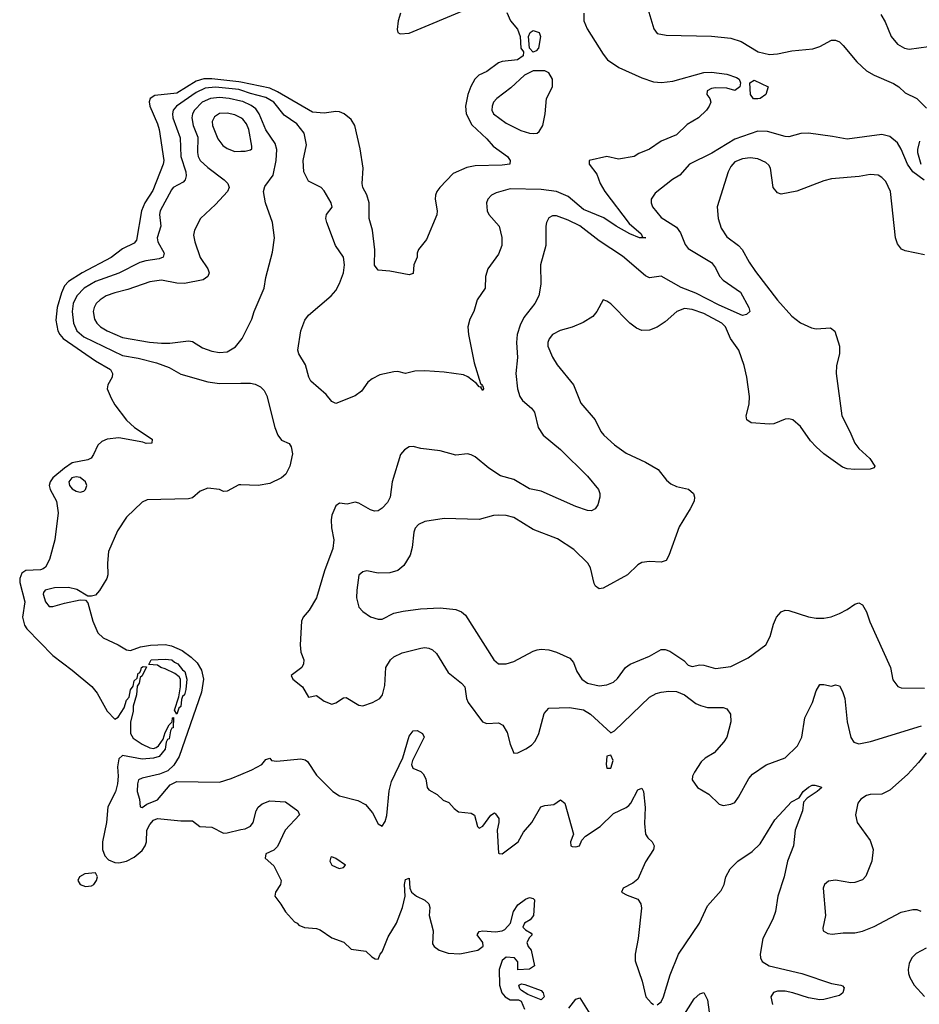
# Model space of a CAD drawing. Header units: inches. Extents: x 884549 to 1028252, y 526810 to 653624.
# Tile 720 of 1056: x 978859 to 983503, y 601811 to 606897. Entities that reach past the tile are written whole.
import ezdxf

# ---------------------------------------------------------------- set-up
doc = ezdxf.new("R2010")
doc.units = ezdxf.units.IN
doc.header["$MEASUREMENT"] = 0
doc.layers.add('A9670', color=7, linetype='Continuous')
doc.layers.add('A9680', color=7, linetype='Continuous')

msp = doc.modelspace()

# ---------------------------------------------------------------- linework, layer by layer
at = {"layer": 'A9670', "color": 5}
for points, elevation in [([(980000, 606574.2), (979990, 606576.3), (979850, 606592), (979810, 606591.2), (979770, 606579.7), (979670, 606517.2), (979555.5, 606504.5), (979531.5, 606490), (979527.5, 606472.5), (979530.7, 606450), (979570, 606359), (979578.2, 606330), (979602.2, 606170), (979599.6, 606150), (979545.5, 606014.5), (979504.7, 605950), (979487.4, 605910), (979461.4, 605758.6), (979450, 605743.2), (979390, 605712.7), (979331.6, 605668.4), (979180.4, 605590), (979110, 605544.6), (979090, 605521.3), (979073.8, 605486.2), (979052.4, 605410), (979045.4, 605345.4), (979054.6, 605290), (979065, 605270), (979082.7, 605250), (979250, 605134.6), (979327.8, 605090), (979338.5, 605070), (979336.5, 605050), (979313.4, 605010), (979310.2, 604990), (979330, 604942.3), (979350, 604907.5), (979410, 604827.4), (979451.4, 604790), (979542, 604730), (979540.4, 604710), (979511.7, 604708.3), (979495.1, 604715.1), (979370, 604737.7), (979310.1, 604729.9), (979282.8, 604717.2), (979261.6, 604698.4), (979239.8, 604650), (979227.4, 604632.6), (979210, 604623.6), (979130, 604607.9), (979090, 604581), (979030, 604530.5), (979016.6, 604510), (979011.2, 604490), (979016.5, 604470), (979048.4, 604410), (979056.8, 604350), (979039.2, 604210), (979012.3, 604107.7), (978991.4, 604068.6), (978979.6, 604060.4), (978965.3, 604054.7), (978890, 604051.5), (978870, 604037.6), (978858.6, 604010), (978859.5, 603990), (978884.9, 603890), (978872.4, 603810), (978883.6, 603770), (978895.1, 603750), (979030, 603611.9), (979130, 603537.4), (979231.5, 603451.5), (979258.7, 603418.7), (979310, 603324.7), (979350, 603283), (979366.6, 603293.4), (979398, 603342), (979410, 603381), (979422.9, 603397.1), (979430, 603436), (979445.1, 603454.9), (979450, 603482), (979465.2, 603494.8), (979470, 603522), (979476.4, 603523.6), (979484.7, 603535.3), (979486.6, 603550), (979495.3, 603555.3), (979514, 603554), (979490, 603508), (979481, 603499), (979474.8, 603470), (979465.4, 603454.6), (979461, 603410), (979444.7, 603350), (979443.6, 603323.6), (979430.9, 603269.1), (979430.8, 603230), (979431, 603210), (979445.2, 603185.2), (979490, 603154.8), (979530, 603136), (979550, 603131.3), (979563.1, 603136.9), (979574.6, 603145.4), (979599, 603181), (979610, 603214), (979630, 603254), (979646, 603270), (979648, 603290), (979652, 603292), (979650, 603238), (979643.6, 603236.4), (979636.9, 603223.1), (979630, 603182), (979622, 603178), (979614.8, 603165.2), (979610, 603128.7), (979578, 603090), (979550, 603082.7), (979490, 603077), (979390, 603095.1), (979370, 603078), (979363.3, 603036.7), (979367, 602990), (979364.3, 602950), (979352.4, 602907.6), (979313.3, 602830), (979305.9, 602750), (979285.8, 602650), (979286.3, 602610), (979298.3, 602578.3), (979316.2, 602556.2), (979350, 602542.6), (979370, 602542), (979410, 602550.2), (979450, 602570.1), (979490, 602606), (979506.6, 602630), (979512.5, 602650), (979514.7, 602710), (979530, 602740.2), (979550, 602762.1), (979569.7, 602770), (979690, 602757.8), (979750, 602758.4), (979788.7, 602728.7), (979850, 602725.7), (979910, 602695.6), (979930, 602696.9), (980000, 602713)], 2120), ([(980000, 606532.1), (979990, 606535.6), (979870, 606548.5), (979816.7, 606543.2), (979770, 606520.9), (979667.6, 606450), (979651.2, 606430), (979647.1, 606410), (979649.2, 606390), (979686.2, 606286.2), (979690.9, 606190), (979716.8, 606110), (979717.8, 606090), (979713.4, 606070), (979702.8, 606057.2), (979650.3, 606030), (979641.4, 606018.6), (979583, 605910), (979580.1, 605890), (979586.8, 605830), (979568.4, 605770), (979571.9, 605750), (979603.8, 605690), (979599.5, 605670), (979578.2, 605661.8), (979510, 605651.7), (979478.3, 605641.7), (979370, 605587.9), (979250, 605543.9), (979192.1, 605510), (979153.9, 605470), (979135.1, 605430), (979130.1, 605389.9), (979135.9, 605330), (979154.2, 605290), (979190, 605257.7), (979390, 605162.4), (979470, 605148.4), (979564.8, 605124.8), (979630, 605099.8), (979690, 605066.5), (979830, 605025.9), (979890, 605017.5), (980000, 605018.5)], 2140), ([(980000, 606476.2), (979939.7, 606490), (979890, 606495.3), (979843.6, 606490), (979799.8, 606470), (979760.9, 606430), (979750.1, 606410), (979746.6, 606390), (979754.9, 606350), (979777.8, 606290), (979776.2, 606210), (979779.8, 606190), (979790, 606170.2), (979830, 606133.9), (979913.4, 606070), (979932.4, 606050), (979940.3, 606030), (979931.8, 606010), (979870, 605941.7), (979792, 605870), (979761.1, 605810), (979756.5, 605783.5), (979762.3, 605750), (979790, 605668.8), (979830.3, 605610), (979836.9, 605590), (979830.3, 605570), (979806.2, 605553.8), (979710, 605534.1), (979670, 605535.4), (979590, 605551.3), (979530, 605543.4), (979417.5, 605502.5), (979350, 605486.5), (979305.5, 605470), (979273.4, 605450), (979252.9, 605430), (979242.2, 605410), (979237.8, 605390), (979244.8, 605350), (979256.1, 605330), (979276, 605310), (979310.1, 605290.1), (979390, 605254.9), (979528.8, 605231.2), (979590, 605226.3), (979634.5, 605225.5), (979730, 605238.4), (979750, 605233.6), (979801.9, 605201.9), (979850, 605184.1), (979890, 605177.2), (979930, 605181.3), (979972.5, 605207.5), (980000, 605241.1)], 2160), ([(980000, 606389), (979970, 606404.7), (979930, 606413.4), (979890, 606411.5), (979864.8, 606395.2), (979852.7, 606370), (979853.1, 606350), (979880.8, 606280.8), (979906.9, 606246.9), (979930, 606231.8), (979970, 606216.6), (980000, 606217.4)], 2180), ([(980000, 604493.7), (979990, 604494), (979930, 604461.6), (979910, 604459.3), (979889.4, 604469.4), (979830, 604477.2), (979790, 604462), (979750, 604427.3), (979730, 604421.6), (979516.2, 604416.2), (979490, 604404.7), (979410, 604327), (979363.2, 604256.8), (979317.8, 604150), (979312.3, 604090), (979313.9, 604030), (979308.1, 604010), (979271.1, 603948.9), (979250, 603924.8), (979230, 603918.3), (979210, 603919.5), (979153.9, 603953.9), (979110, 603963.7), (979038.4, 603961.6), (978990.5, 603950), (978981.7, 603938.3), (978979.2, 603930), (978992.5, 603890), (979010, 603866), (979030, 603865.1), (979090, 603883.1), (979170, 603899.6), (979197.6, 603897.6), (979210, 603884.7), (979235.5, 603790), (979262, 603730), (979290, 603703), (979367.1, 603667.1), (979410, 603641.6), (979430, 603638), (979482.6, 603657.4), (979533.3, 603666.7), (979610, 603669), (979642.9, 603662.9), (979698, 603638), (979744.1, 603604), (979774, 603574), (979797.3, 603537.3), (979808.2, 603490), (979797.1, 603422.9), (979682.4, 603090), (979654.5, 603045.5), (979622.9, 603017.1), (979580.6, 602999.4), (979490, 602978.7), (979472.7, 602970), (979466.4, 602950), (979465, 602910), (979477.1, 602870), (979481, 602830), (979490, 602826.7), (979514.9, 602845.1), (979570, 602866.5), (979636, 602944), (979670, 602961.1), (979890, 602958.9), (979950, 602977.5), (980000, 602998.3)], 2140)]:
    msp.add_lwpolyline(points, dxfattribs=dict(at, elevation=elevation))
for points, elevation in [([(979150, 604535.3), (979128.3, 604530), (979112, 604510), (979116.3, 604490), (979130, 604473), (979150, 604461.4), (979170, 604456.6), (979190, 604462), (979198.4, 604470), (979204.8, 604490), (979198.2, 604510), (979170, 604532.1)], 2140), ([(979670, 603308.7), (979658, 603330), (979680.4, 603399.6), (979689, 603450), (979688.7, 603490), (979682, 603502), (979659.3, 603519.3), (979610, 603544), (979588, 603550), (979570, 603562), (979526, 603566), (979538, 603590), (979610, 603593.4), (979644.7, 603590), (979657.3, 603577.3), (979674.4, 603570), (979698.5, 603538.5), (979710.4, 603530), (979722, 603490), (979716.8, 603436.8), (979710, 603408.7), (979699.6, 603400.4), (979694, 603386), (979690, 603348.7), (979679.6, 603340.4)], 2120), ([(979250, 602489), (979195.6, 602484.4), (979168, 602470), (979159.3, 602450), (979170.6, 602430), (979198.6, 602418.5), (979230, 602423.2), (979241.6, 602430), (979254.7, 602450), (979259.5, 602470)], 2120)]:
    msp.add_lwpolyline(points, close=True, dxfattribs=dict(at, elevation=elevation))
at = {"layer": 'A9680', "color": 5}
for points, elevation in [([(982096, 606970), (982132.3, 606850), (982150, 606824.7), (982196.6, 606816.6), (982430.8, 606810.8), (982530, 606801.4), (982583.7, 606783.7), (982670.2, 606730.2), (982730, 606717.1), (982770, 606719.8), (982844.2, 606735.8), (982953.1, 606746.9), (982990, 606757.8), (983050, 606790.3), (983070, 606791.8), (983090, 606782.6), (983110, 606764.2), (983179.6, 606679.6), (983230, 606633), (983270, 606610.2), (983370, 606566.3), (983398, 606550), (983430, 606519.3), (983490.6, 606490), (983539.2, 606439.2)], 2160), ([(981374.1, 606934.1), (981393.2, 606890), (981427.8, 606847.8), (981441.7, 606810), (981445, 606750), (981460.3, 606730), (981458, 606710), (981428.7, 606690), (981350, 606680.6), (981330, 606674.2), (981270.1, 606629.9), (981229.1, 606610), (981208.5, 606590), (981188.1, 606551.9), (981171.7, 606510), (981159.8, 606450), (981162.9, 606410), (981192.8, 606352.8), (981270, 606281.3), (981303.7, 606243.7), (981376.2, 606190), (981391.3, 606170), (981388.7, 606151.3), (981350, 606144.7), (981210, 606142.4), (981167, 606133), (981096.9, 606103.1), (981026.7, 606030), (981012, 606010), (981004.9, 605990), (981003.1, 605970), (981013.4, 605910), (981012.1, 605887.9), (980958, 605762), (980918, 605710), (980911.3, 605690), (980911, 605670), (980894, 605630), (980890, 605585.2), (980870, 605578), (980770, 605598.4), (980710, 605603.7), (980690, 605629), (980692, 605708), (980679.4, 605810), (980663.2, 605870), (980662.8, 605950), (980651.4, 605991.4), (980630.7, 606030), (980626.5, 606050), (980631.1, 606130), (980617.1, 606230), (980589, 606350), (980570, 606380.9), (980533.7, 606410), (980510, 606420.2), (980490, 606422.3), (980430, 606414), (980370, 606419), (980190, 606524.5), (980150, 606542.8), (980000, 606574.2)], 2120), ([(981770.7, 606930), (981770.6, 606890), (981788.4, 606850), (981870, 606718.7), (981893.4, 606690), (981952.4, 606650), (982070, 606596.1), (982130, 606575.8), (982172.1, 606572.1), (982230, 606579.3), (982390, 606624.8), (982430, 606626), (982510, 606616.1), (982558.5, 606598.5), (982573.1, 606590), (982579.6, 606570), (982576.5, 606550), (982550, 606531.2), (982510, 606543.1), (982450, 606545.1), (982430, 606542), (982407.7, 606530), (982406.8, 606510), (982421, 606490), (982426, 606470), (982418.8, 606450), (982404, 606430), (982363, 606390), (982304.1, 606355.9), (982250, 606302.3), (982170, 606269.7), (982110, 606228.8), (982054.6, 606205.4), (982030, 606189.7), (981950, 606176.8), (981890, 606189.7), (981798, 606170), (981799.1, 606150), (981838.6, 606098.6), (981856, 606050), (981878.8, 606010), (982004.4, 605844.4), (982067.2, 605790), (982073.5, 605773.5), (982090.2, 605769.8), (982059, 605770), (982007.7, 605790), (981937.8, 605830), (981873.9, 605873.9), (981770, 605916.7), (981690, 605984), (981630, 606008.9), (981550, 606019.2), (981390, 606023), (981317.7, 606002.3), (981294.4, 605990), (981275.3, 605970), (981268.8, 605950), (981271.8, 605910), (981281.1, 605890), (981334.2, 605830), (981348.1, 605771.9), (981346.9, 605730), (981330, 605685.1), (981275.3, 605610), (981264, 605570), (981261.1, 605510), (981219.5, 605450), (981202.6, 605390), (981182, 605350), (981171.6, 605310), (981175.5, 605270), (981204.2, 605124.2), (981237.3, 605017.3), (981246.8, 605010), (981243.6, 605003.6), (981250, 605006), (981253.8, 604990), (981250, 604980.9), (981239.1, 604999.1), (981230, 605000.7), (981217.5, 605017.6), (981171.5, 605051.5), (981150, 605062), (981050, 605075.6), (980950, 605083), (980898, 605082), (980850, 605069.3), (980810, 605079.3), (980790, 605078), (980718, 605062), (980677.6, 605042.4), (980656.1, 605023.9), (980622.3, 604977.7), (980590, 604954), (980490, 604914.5), (980470, 604923.7), (980440.4, 604960.4), (980361.6, 605030), (980351, 605051), (980333.4, 605113.4), (980299.5, 605170), (980294, 605190), (980309.6, 605290), (980330, 605344), (980350, 605370.4), (980466, 605470), (980490, 605497.3), (980510, 605534.8), (980529.5, 605589.5), (980535.1, 605630), (980529.6, 605669.7), (980489.7, 605729.7), (980443.5, 605850), (980439.8, 605870), (980442.6, 605890), (980471.2, 605928.8), (980466, 605950), (980430, 606012.7), (980415.1, 606030), (980350, 606062), (980325.7, 606110), (980322, 606170), (980338.4, 606250), (980326.5, 606310), (980290, 606358.5), (980223.8, 606403.8), (980170, 606471.5), (980130, 606494.4), (980050, 606514.7), (980000, 606532.1)], 2140), ([(980825.1, 606930), (980812.3, 606890), (980806.6, 606846.6), (980810.2, 606830.2), (980823, 606823), (980870, 606826.7), (981170, 606952.3)], 2120), ([(983303.6, 606923.6), (983326.3, 606886.3), (983357.6, 606810), (983390.6, 606770), (983426.8, 606750), (983450, 606744.9), (983550, 606757.7)], 2180), ([(980000, 605241.1), (980007.2, 605250), (980057.4, 605350), (980069.8, 605390.2), (980120.5, 605510), (980130, 605564.7), (980164.2, 605695.8), (980174.7, 605770), (980164.1, 605850), (980127.6, 605950), (980117.4, 606010), (980124.2, 606035.8), (980166.3, 606093.7), (980181.8, 606170), (980185.6, 606225.6), (980177.8, 606257.8), (980130, 606327.6), (980095.5, 606410), (980076.9, 606436.9), (980054.1, 606454.1), (980010, 606473.9), (980000, 606476.2)], 2160), ([(980000, 606217.4), (980022, 606218), (980050, 606224.6), (980056.3, 606230), (980056.8, 606243.2), (980041.3, 606330), (980030, 606359.3), (980010, 606383.7), (980000, 606389)], 2180), ([(983527.8, 606067.8), (983470, 606110.8), (983442.3, 606150), (983408.4, 606228.4), (983390, 606260.3), (983350, 606293), (983310, 606304), (983130, 606279.3), (983054.2, 606294.2), (982930, 606310.7), (982891.1, 606308.9), (982830, 606292.3), (982810, 606293.3), (982719, 606319), (982670, 606321.6), (982550, 606280.2), (982432, 606208), (982316, 606150), (982265.7, 606094.3), (982229.1, 606070.9), (982140, 606000), (982118.9, 605970), (982117.8, 605950), (982125.8, 605930), (982170, 605875.8), (982250, 605824.9), (982270, 605796.5), (982294.8, 605734.8), (982310, 605715.5), (982430, 605642), (982450, 605614.4), (982471.9, 605571.9), (982490, 605551.8), (982579.8, 605490), (982622.2, 605410), (982627.3, 605390), (982610, 605373.9), (982590.5, 605369.5), (982470, 605422.5), (982350, 605484.1), (982273.3, 605513.3), (982170, 605571.1), (982110, 605563.9), (982090, 605573.1), (981970, 605675.5), (981850, 605755.2), (981750, 605831.8), (981690, 605861.5), (981630, 605883.9), (981610, 605884), (981590, 605873.3), (981578, 605850), (981575.6, 605830), (981575.6, 605730), (981547.8, 605630), (981549.2, 605530.8), (981539, 605470), (981518.3, 605430), (981461.7, 605358.3), (981441.5, 605318.5), (981426.2, 605270), (981422.7, 605230), (981427.7, 605152.3), (981420.3, 605070), (981428, 604990), (981441.3, 604950), (981454, 604930), (981501.1, 604890), (981516.5, 604870), (981534.4, 604790), (981560.3, 604750), (981650, 604677.4), (981790, 604538.7), (981846.4, 604470), (981852.7, 604450), (981852.7, 604430), (981843.8, 604390), (981830, 604369.5), (981810, 604360.5), (981790, 604361.7), (981730, 604381.5), (981550, 604461.4), (981490, 604473.3), (981410, 604520.9), (981340.9, 604540.9), (981279.8, 604579.8), (981210, 604638), (981190, 604649.6), (981170, 604653.6), (981110, 604647.6), (981029.8, 604669.8), (980930, 604681.6), (980890, 604691.8), (980870, 604689.5), (980844.6, 604675.4), (980823.8, 604650), (980781.1, 604510), (980770.3, 604430), (980756.9, 604403.1), (980730, 604373.6), (980710, 604360.5), (980690, 604358), (980670, 604364.7), (980610, 604399.6), (980590, 604404.5), (980550, 604394.5), (980510, 604398.7), (980490, 604385.2), (980470, 604337.2), (980466.4, 604313.6), (980467.8, 604272.2), (980480.5, 604210), (980474.6, 604165.4), (980432.1, 604050), (980390.2, 603909.8), (980353.2, 603846.8), (980321.6, 603810), (980313.5, 603790), (980307.1, 603667.1), (980310.2, 603630.2), (980326, 603590), (980323.8, 603570), (980314.4, 603550), (980260.3, 603510), (980268.4, 603490), (980317.7, 603450), (980350, 603397.3), (980390, 603406.4), (980430, 603376.5), (980470, 603361.6), (980490, 603368), (980530, 603394.4), (980544.2, 603395.8), (980610, 603355.4), (980630, 603353.2), (980679.7, 603370), (980717.7, 603390), (980731.1, 603410), (980743.3, 603456.7), (980748, 603550), (980773.3, 603590), (980790, 603605.3), (980832.9, 603627.1), (980930.3, 603650.3), (980950, 603653.4), (980970, 603650.3), (980990, 603641.3), (981010, 603623), (981070, 603525.5), (981139.3, 603470), (981157.1, 603450), (981165.7, 603390), (981173.1, 603370), (981247.6, 603270), (981270, 603261.1), (981330, 603265.5), (981352.4, 603252.4), (981374.5, 603214.5), (981390, 603153.7), (981410, 603107.2), (981430, 603109.2), (981472.3, 603130), (981501.5, 603150), (981519.1, 603170), (981538.6, 603210), (981566.8, 603313.2), (981590, 603340.4), (981696.4, 603343.6), (981770, 603332.6), (981805.4, 603310), (981910, 603213.4), (981930, 603223), (982110, 603396.5), (982144.4, 603415.6), (982170, 603423.1), (982210, 603428.8), (982250, 603425.7), (982290, 603408.9), (982350, 603364.9), (982374, 603354), (982410, 603343.7), (982490, 603343.8), (982510, 603336.3), (982528, 603310), (982530.3, 603270.3), (982508.8, 603190), (982493.6, 603166.4), (982443, 603110), (982397.5, 603082.5), (982377.3, 603062.7), (982342, 603010), (982332.7, 602990), (982330.5, 602970), (982357.3, 602930), (982415.5, 602895.5), (982470, 602843.8), (982490, 602837.6), (982530, 602844.4), (982550, 602853.4), (982570, 602880.7), (982622.2, 602977.7), (982641, 602999), (982712.6, 603047.4), (982810, 603084.2), (982874.3, 603145.7), (982896.3, 603190), (982912.2, 603290), (982952, 603370), (982971.1, 603430), (982990, 603463), (983010, 603463.1), (983050, 603453.7), (983070, 603460.4), (983090, 603456.3), (983106.6, 603426.6), (983117.6, 603390), (983130.2, 603270), (983149.4, 603189.4), (983165.3, 603165.3), (983190, 603156.5), (983251.2, 603168.8), (983514, 603250)], 2160), ([(983503.2, 606270), (983493.1, 606226.9), (983493.7, 606210), (983510, 606150.4)], 2160), ([(983530, 605682.4), (983430, 605702.4), (983411.1, 605711.1), (983390, 605739.3), (983379.7, 605770), (983354.5, 606010), (983330, 606061.6), (983310, 606082.4), (983290, 606094.3), (983250, 606097.3), (983192.7, 606087.3), (983050, 606074.4), (983010, 606064.5), (982870, 606011.4), (982790, 605995.1), (982770, 606002), (982749.1, 606029.1), (982734.6, 606130), (982725.6, 606145.6), (982710, 606158.8), (982670, 606178.4), (982630, 606183.9), (982590, 606177.9), (982550, 606162.7), (982530, 606138.2), (982516.6, 606110), (982459.7, 605930), (982464.3, 605870), (982480.6, 605820.6), (982510, 605774.7), (982570.1, 605730.1), (982587.8, 605710), (982624.1, 605644.1), (982656.7, 605596.7), (982770, 605448.8), (982844.9, 605364.9), (982890, 605330.2), (982945.5, 605305.5), (982970, 605300.2), (983044.7, 605304.7), (983067.4, 605287.4), (983091.7, 605210), (983090.3, 605170.3), (983075, 605110), (983072.9, 605070), (983102.6, 604850), (983144.6, 604770), (983169.2, 604710), (983190, 604682.4), (983247.9, 604630), (983273.6, 604590), (983270, 604582), (983250, 604574.8), (983170, 604573.3), (983130, 604576.8), (983106, 604586), (983010, 604653.6), (982969.9, 604689.9), (982940.9, 604720.9), (982890, 604794.8), (982850, 604829.8), (982830, 604834.8), (982810, 604833.1), (982751.3, 604808.7), (982730, 604806.9), (982634.2, 604814.2), (982612, 604830), (982609.7, 604850), (982623.9, 604910), (982626.4, 604950), (982612.2, 605050), (982598.5, 605110), (982571.9, 605190), (982527.4, 605250), (982502.3, 605310), (982483.9, 605330), (982390, 605378.5), (982330, 605399.6), (982290, 605404.7), (982250.6, 605389.4), (982190, 605336), (982150, 605308.5), (982110, 605293.5), (982070, 605291.1), (982042.8, 605302.8), (982008, 605330), (981910, 605429.5), (981890, 605442.7), (981870, 605449), (981838.4, 605390), (981817.2, 605362.8), (981767.7, 605332.3), (981710.7, 605309.3), (981648.3, 605291.7), (981609.5, 605270.5), (981591.8, 605248.2), (981585.6, 605230), (981585.8, 605210), (981610, 605154), (981634, 605114), (981718.3, 605010), (981756.3, 604916.3), (981830.3, 604830), (981858.9, 604770), (981873.7, 604750), (981930, 604701.5), (981990, 604658), (982090, 604611.5), (982154.1, 604574.1), (982198.5, 604518.5), (982219.3, 604499.3), (982250, 604485.7), (982311.6, 604471.6), (982337.1, 604450), (982343.1, 604430), (982340.3, 604410), (982320.3, 604370), (982262.3, 604277.7), (982210, 604129.2), (982196.2, 604103.8), (982170, 604095.1), (982110, 604098.5), (982070, 604092.8), (982050, 604080.5), (981995.8, 604030), (981870, 603959.7), (981850, 603956.9), (981831, 603971), (981824.5, 603984.5), (981806, 604066), (981792.4, 604090), (981719.5, 604159.5), (981634.5, 604214.5), (981510, 604264.2), (981410, 604325.2), (981370, 604335.8), (981330, 604337), (981304.8, 604335.2), (981230, 604314.8), (981050, 604319.7), (980950, 604304.1), (980917.6, 604290), (980900.8, 604270), (980892.6, 604250), (980884.6, 604170), (980874, 604130), (980842.3, 604077.7), (980810, 604051.8), (980770, 604039.5), (980710, 604038.4), (980650, 604049.6), (980630, 604044.7), (980610, 604026.6), (980598.6, 603950), (980596.5, 603910), (980610, 603862), (980630, 603839.3), (980670, 603813), (980710, 603800.7), (980730, 603801), (980790, 603830.4), (980838, 603842), (980927.2, 603852.8), (981030, 603858.6), (981110.6, 603850), (981138.9, 603838.9), (981160.1, 603820.1), (981306.7, 603590), (981330, 603570.2), (981370, 603569.6), (981410, 603582.3), (981510, 603635.6), (981530, 603641.7), (981550, 603645.7), (981590, 603642.4), (981630, 603630.5), (981699.1, 603599.1), (981717.1, 603577.1), (981734.7, 603530), (981760.3, 603490), (981790, 603469.2), (981850, 603455.2), (981890, 603460.2), (981924.8, 603475.2), (981945.6, 603494.4), (981986, 603550), (982010, 603568.5), (982110.3, 603609.7), (982170, 603642.8), (982190, 603643.6), (982214.5, 603634.5), (982286.6, 603586.6), (982310, 603562), (982330, 603556.3), (982370, 603564.6), (982390, 603563.2), (982450, 603545), (982530, 603556), (982619.7, 603600.3), (982710, 603668.4), (982733.3, 603710), (982750, 603774.8), (982766.3, 603810), (982790, 603838.4), (982810, 603847), (982830, 603844.6), (982930, 603812.2), (982970, 603805.2), (983010, 603804.5), (983047.5, 603812.5), (983091.1, 603828.9), (983130.5, 603849.5), (983170, 603878.3), (983190, 603883.7), (983210, 603874.9), (983230, 603838), (983246.6, 603786.6), (983354.3, 603550), (983366.9, 603486.9), (983392.4, 603452.4), (983410, 603444.9), (983530, 603443.8)], 2180), ([(980000, 605018.5), (980050, 605018.9), (980074, 605014), (980100.9, 605000.9), (980121.3, 604981.3), (980134.1, 604954), (980175.8, 604790), (980190.9, 604750.9), (980210, 604724.9), (980250, 604707.4), (980260.6, 604690), (980266.1, 604653.9), (980253.4, 604590), (980232.7, 604550), (980210.5, 604530), (980150, 604500.3), (980090, 604490.7), (980000, 604493.7)], 2140), ([(980000, 602998.3), (980057.7, 603022.3), (980108.3, 603050), (980130, 603074.8), (980150, 603082), (980158, 603070), (980186.6, 603066.6), (980310, 603078.2), (980332.7, 603072.7), (980344.8, 603064.8), (980390, 602993.7), (980475.3, 602910), (980510, 602888.4), (980604.3, 602864.3), (980643.4, 602843.4), (980679.7, 602799.7), (980710, 602742.8), (980730, 602730.8), (980745.8, 602754.2), (980754.5, 602785.5), (980766.4, 602913.6), (980778.3, 602961.7), (980836.6, 603083.4), (980870, 603195.5), (980890, 603223), (980910, 603224.9), (980938.8, 603210), (980946, 603190), (980886.7, 603070), (980882, 603050), (980887.4, 603030), (980930, 603012.7), (980942.1, 603002.1), (980954.6, 602974.6), (980962.9, 602930), (980970, 602918), (981014.2, 602894.2), (981044.8, 602864.8), (981073.9, 602853.9), (981101.5, 602821.5), (981124.7, 602804.7), (981190, 602797.4), (981207, 602787), (981222.6, 602730), (981230, 602720.4), (981250, 602730.4), (981290, 602788.5), (981310, 602799.3), (981315.3, 602795.2), (981331.5, 602770), (981332.8, 602750), (981324.2, 602710), (981331.1, 602591.1), (981334, 602590), (981350, 602587.3), (981431.6, 602650), (981459.7, 602700.2), (981501.7, 602750), (981549.8, 602830.2), (981570, 602838.3), (981616.4, 602843.6), (981650, 602866.8), (981672.7, 602850), (981718.4, 602690), (981702.8, 602650), (981704.2, 602630), (981710, 602625.5), (981730, 602623.9), (981749.3, 602630), (981761.4, 602658.5), (981780.1, 602679.9), (981855.1, 602730), (981923.4, 602796.6), (981990, 602827.6), (982002.5, 602837.5), (982013.8, 602850), (982050, 602918), (982070, 602927.7), (982078.3, 602910), (982087.2, 602827.2), (982084.1, 602744.1), (982088.8, 602690), (982102, 602670), (982124, 602650), (982133.4, 602630), (982130.5, 602610), (982090, 602547), (982050, 602457), (982023.8, 602436.2), (981974, 602410), (981964.9, 602390), (981994.1, 602374.1), (982050, 602354), (982065, 602330), (982067.9, 602307.9), (982050.9, 602150), (982036.3, 602070), (982036.1, 602036.1), (982072.4, 601930), (982090.4, 601850), (982118, 601818), (982130, 601810.4)], 2140), ([(983537.7, 603110), (983499.5, 603060.5), (983441.8, 602998.1), (983350, 602916.9), (983310, 602896), (983250, 602894.8), (983230, 602889.8), (983201.1, 602870), (983186.3, 602850), (983174.3, 602790), (983182, 602750), (983250, 602656.4), (983265, 602610), (983258.4, 602550), (983227.1, 602472.9), (983210, 602453.6), (983170, 602439.7), (983150, 602438.7), (983070, 602451.3), (983034, 602446), (983013.4, 602430), (983006.4, 602410), (983018.9, 602270), (983004, 602204), (983006, 602190), (983030, 602177.3), (983053.4, 602173.4), (983110, 602180.3), (983170, 602179.6), (983210, 602187.9), (983270, 602212.4), (983410, 602286.9), (983470, 602300.2), (983490, 602300.3), (983510, 602292.4)], 2160), ([(982150, 601808.8), (982170, 601824.2), (982182.2, 601850), (982217.2, 601962.8), (982260.2, 602070), (982368.7, 602230), (982410, 602319.3), (982480.6, 602399.4), (982495.1, 602430), (982503.5, 602470), (982526.3, 602510), (982565.6, 602550), (982639.6, 602600.4), (982680.8, 602639.2), (982756.8, 602763.2), (982843.7, 602856.3), (982882, 602878), (982903.9, 602910), (982930, 602932.1), (982950, 602942.3), (982962.8, 602942.8), (982994.2, 602934.2), (982998.8, 602930), (982976.3, 602910), (982923.6, 602876.4), (982905, 602855.1), (982899.8, 602810), (982862.8, 602710), (982853.1, 602630), (982821.6, 602550), (982805.6, 602470), (982772.3, 602370), (982761.2, 602290), (982746.4, 602250), (982695.8, 602150), (982681.5, 602070), (982683.5, 602050), (982692.4, 602032.4), (982728.5, 602010), (982896.3, 601970), (983050, 601918.9), (983098, 601910), (983106.9, 601906.9), (983115.1, 601895.1), (983108.5, 601870), (983090, 601855.4), (983010, 601835.3), (982990, 601834), (982930, 601843.7), (982850.6, 601870.6), (982810, 601878.6), (982770, 601878), (982750, 601871.9), (982736.5, 601850), (982744.6, 601810)], 2140), ([(980000, 602713), (980022, 602718), (980050, 602730.5), (980064.2, 602750), (980079.7, 602810), (980090, 602828.2), (980110, 602846.7), (980150, 602861.3), (980230, 602855.8), (980294.8, 602810), (980302.8, 602790), (980229.3, 602710.7), (980190, 602626.3), (980170, 602607), (980130, 602588), (980126.4, 602566.4), (980170, 602526), (980207.7, 602450), (980204.9, 602430), (980179.3, 602390), (980174.9, 602370), (980207.3, 602327.3), (980230, 602288), (980276.8, 602236.8), (980291, 602230), (980299.8, 602219.8), (980328.2, 602208.2), (980390, 602203.1), (980410, 602194.6), (980470, 602154), (980531.7, 602131.7), (980570, 602095.5), (980645.5, 602085.5), (980675.9, 602055.9), (980694, 602046), (980710, 602044.7), (980719.6, 602070), (980730, 602081.6), (980760.6, 602159.4), (980803.2, 602230), (980834.2, 602310), (980848.5, 602370), (980844.7, 602430), (980850, 602456), (980870, 602462), (980873.4, 602410), (980881, 602390), (980906.8, 602370), (980949.3, 602349.3), (980970.4, 602330), (980976.4, 602310), (980972.2, 602270), (980992.6, 602190), (980990, 602122.6), (980997.5, 602110), (981024.2, 602090), (981070, 602074.8), (981131.3, 602071.3), (981224.2, 602090), (981251.1, 602111.1), (981249.6, 602130), (981219.6, 602170), (981230, 602187.3), (981250, 602191.1), (981315, 602185), (981349, 602190), (981362.6, 602197.4), (981393.2, 602230), (981407.2, 602290), (981430, 602323.8), (981470, 602354.6), (981490, 602362.4), (981510, 602357.3), (981515.5, 602350), (981510.3, 602269.7), (981493.5, 602246.5), (981464.7, 602230), (981456, 602210), (981470, 602196), (981498.8, 602178.8), (981504.7, 602170), (981490, 602155.3), (981477.3, 602130), (981482.8, 602110), (981498.8, 602090), (981516.3, 602010), (981490, 601992.7), (981430, 601988.7), (981429.4, 602030), (981413.2, 602050), (981370, 602054), (981350, 602037.6), (981334.4, 601990), (981336.3, 601910), (981347.7, 601870), (981364, 601850), (981390, 601833.4), (981433.2, 601833.2), (981447.5, 601827.5), (981465.3, 601785.2)], 2120), ([(983538.6, 602101.5), (983487, 602073), (983463.7, 602050), (983450, 602022), (983445.3, 601990), (983447.8, 601970), (983453.1, 601950), (983475.6, 601910), (983530, 601850.3)], 2160), ([(981694, 601790), (981730, 601838), (981750, 601844.7), (981801.4, 601761.4)], 2120), ([(982232.9, 601667.1), (982340.1, 601839.8), (982370, 601864.7), (982391, 601871), (982410, 601834), (982418.8, 601770)], 2120)]:
    msp.add_lwpolyline(points, dxfattribs=dict(at, elevation=elevation))
for points, elevation in [([(981510, 606729.8), (981489.6, 606749.6), (981486, 606810), (981494, 606830), (981510, 606840.7), (981539.5, 606830), (981548, 606810), (981537.3, 606750), (981524.4, 606735.6)], 2120), ([(981510, 606633), (981463.9, 606610), (981394.6, 606545.4), (981321.8, 606490), (981305.2, 606470), (981297.7, 606450), (981296.5, 606430), (981304.4, 606410), (981370, 606362.7), (981445.1, 606325.1), (981490, 606310.2), (981510, 606308.2), (981530, 606311.3), (981540.2, 606319.8), (981559.4, 606350), (981571.4, 606410), (981578.7, 606490), (981609, 606550), (981609.8, 606590), (981590, 606621.6), (981570, 606632.4)], 2140), ([(982647.2, 606487.2), (982631.6, 606510), (982627.3, 606570), (982650, 606583.6), (982722, 606550), (982710.7, 606510), (982681, 606490), (982670, 606487.9)], 2140), ([(981910, 603097.2), (981890, 603093.2), (981886, 603050), (981890, 603031.3), (981910, 603031), (981922, 603070)], 2160), ([(980470, 602572.3), (980464, 602570), (980459.6, 602550), (980470, 602529.4), (980507.3, 602512.7), (980530, 602517.3), (980540.9, 602530), (980490, 602563.5)], 2140), ([(981550, 601834), (981481.6, 601861.6), (981450, 601881.2), (981441.2, 601890), (981435.3, 601910), (981450, 601917.3), (981466.6, 601913.4), (981550, 601882.8), (981560.7, 601870), (981566, 601850)], 2120)]:
    msp.add_lwpolyline(points, close=True, dxfattribs=dict(at, elevation=elevation))

doc.saveas('drawing.dxf')
